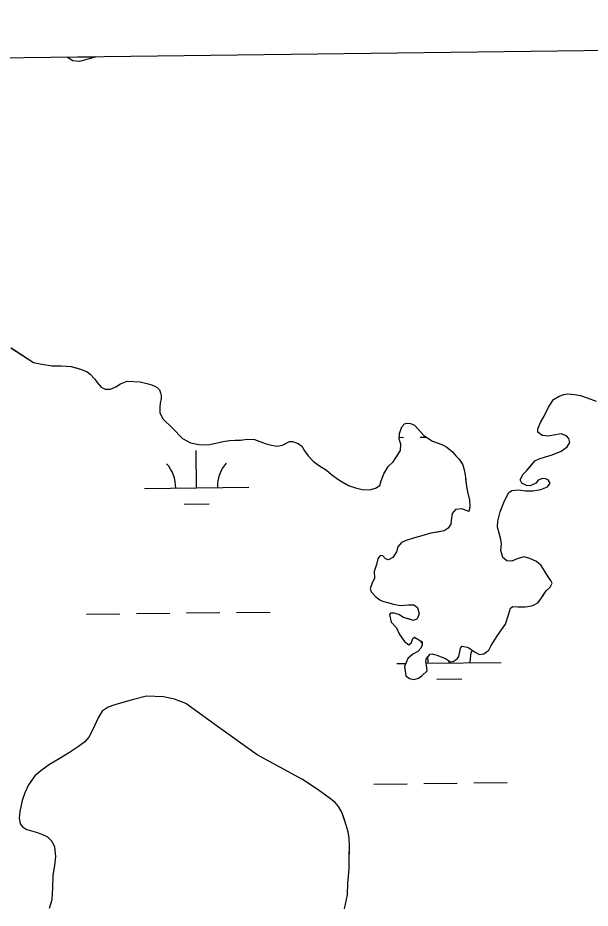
# Model space of a CAD drawing. Extents: x 3734862 to 3772949, y 391520 to 417239.
# Drawn here: x 3752305 to 3752854, y 414392 to 415248 of the extents above; entities that cross this region are included whole.
import ezdxf

# ---------------------------------------------------------------- set-up
doc = ezdxf.new("R2010")
doc.units = 0
for name, color, linetype in [('V-GRID-FRAM', 7, 'Continuous'), ('V-TOPO-SHOR', 7, 'Continuous'), ('V-WETL-SWMP', 7, 'Continuous')]:
    doc.layers.add(name, color=color, linetype=linetype)

msp = doc.modelspace()

# ---------------------------------------------------------------- linework, layer by layer
at = {"layer": 'V-GRID-FRAM'}
msp.add_lwpolyline([(3738832.32, 415033.81), (3770599.18, 415447.36), (3770843.79, 397266.59), (3739061.07, 396852.84), (3738832.32, 415033.81)], dxfattribs=at)
at = {"layer": 'V-TOPO-SHOR'}
for points in [[(3752379.73, 415210.18), (3752378.19, 415209.46), (3752364.4, 415205.47), (3752357.97, 415206.21), (3752352.89, 415209.29), (3752352.51, 415209.82)], [(3752298.59, 414930.52), (3752308.94, 414923.77), (3752320.28, 414916.45), (3752328.27, 414914.75), (3752338.21, 414913.45), (3752346.77, 414913.31), (3752356.32, 414912.6), (3752361, 414911.26), (3752366.26, 414909.74), (3752371.53, 414907.44), (3752374.47, 414905.31), (3752379.17, 414900.48), (3752381.33, 414897.18), (3752385.25, 414892.73), (3752388.96, 414891.01), (3752394.02, 414891.04), (3752399.26, 414893.02), (3752403.72, 414895.97), (3752409.93, 414898.54), (3752422.4, 414898.03), (3752430.19, 414896.14), (3752434.29, 414894.6), (3752436.63, 414893.84)], [(3752436.63, 414893.84), (3752438.78, 414892.49), (3752441.13, 414890.37), (3752442.12, 414887.45), (3752442.72, 414884.73), (3752442.55, 414881.81), (3752441.8, 414877.53), (3752441.24, 414873.63), (3752441.27, 414868.37), (3752444.23, 414862.55), (3752453.44, 414853.46), (3752463.04, 414843.4), (3752470.65, 414839.36), (3752478.65, 414837.67), (3752487.41, 414837.33), (3752495.18, 414838.94), (3752502.18, 414840.54), (3752508.21, 414841.75), (3752513.66, 414841.78), (3752518.72, 414842.01), (3752525.13, 414843.02), (3752532.14, 414842.49), (3752537.41, 414840.77), (3752542.48, 414838.85), (3752546.97, 414837.33), (3752553.79, 414836.2), (3752559.04, 414837.21), (3752562.53, 414838.98), (3752565.64, 414840.56), (3752568.56, 414840.58), (3752574.21, 414838.67), (3752577.54, 414836.16), (3752580.29, 414831.7), (3752583.63, 414826.85), (3752588.92, 414821.44), (3752594.59, 414817.39), (3752601.43, 414813.15), (3752606.13, 414809.09), (3752612.19, 414804.46), (3752616.3, 414801.96), (3752622.35, 414798.49), (3752629.18, 414796.2), (3752635.62, 414794.68), (3752642.43, 414794.34), (3752648.26, 414795.93), (3752652.33, 414798.49), (3752653.86, 414802.98), (3752656.35, 414809.61), (3752660.58, 414816.65), (3752665.42, 414820.96), (3752668.5, 414825.85), (3752672.16, 414831.9), (3752672.71, 414837.94), (3752671.12, 414842.8), (3752671.28, 414848.44), (3752673.57, 414854.69), (3752676.08, 414857.62), (3752678.42, 414858.22), (3752681.92, 414857.85), (3752685.63, 414856.32), (3752694.65, 414846.45), (3752702.86, 414840.86), (3752712.03, 414837.8), (3752716.91, 414835.3), (3752722.2, 414830.67), (3752725.53, 414826.8), (3752728.66, 414823.7), (3752732.2, 414818.08), (3752733.4, 414813.42), (3752734.4, 414808.75), (3752734.83, 414803.5), (3752735.24, 414799.22), (3752736.65, 414792.41), (3752738.46, 414784.45), (3752738.88, 414778.61), (3752738.13, 414774.52), (3752737.94, 414773.54), (3752735.4, 414774.5), (3752731.11, 414776.03), (3752725.08, 414775.41), (3752721.99, 414771.49), (3752721.06, 414764.68), (3752720.5, 414761.36), (3752718, 414757.45), (3752714.31, 414754.9), (3752712.56, 414754.5), (3752707.7, 414753.69), (3752701.29, 414752.48), (3752692.74, 414749.89), (3752685.74, 414748.1), (3752677.78, 414745.71), (3752673.31, 414743.73), (3752669.64, 414739.62), (3752668.31, 414734.55), (3752664.84, 414729.08), (3752660.77, 414727.11), (3752658.04, 414728.07), (3752655.3, 414730.77), (3752652.76, 414731.14), (3752650.64, 414728.02), (3752649.12, 414722.56)], [(3752775.78, 414791.5), (3752779.08, 414793.47), (3752785.5, 414794.29), (3752792.12, 414793.36), (3752799.32, 414793.21), (3752806.9, 414794.62), (3752813.31, 414797.19), (3752815.82, 414800.71), (3752813.85, 414803.81), (3752811.31, 414804.77), (3752808.39, 414804.95), (3752804.51, 414803.36), (3752802, 414800.62), (3752796.56, 414798.06), (3752793.25, 414798.23), (3752788.57, 414800.73), (3752786.99, 414803.83), (3752789.88, 414809.11), (3752793.55, 414812.83), (3752797.61, 414817.72), (3752801.28, 414822.03), (3752805.35, 414824), (3752811.37, 414825.99), (3752817.98, 414827.98), (3752826.52, 414831.34), (3752832.14, 414835.46), (3752834.84, 414839.76), (3752833.84, 414843.45), (3752831.68, 414846.17), (3752826.42, 414847.88), (3752819.22, 414846.67), (3752813.97, 414845.66), (3752808.32, 414846.4), (3752804.02, 414849.49), (3752804, 414852.8), (3752806.49, 414859.04), (3752810.15, 414864.91), (3752814.38, 414873.5), (3752819, 414880.92), (3752824.62, 414884.08), (3752828.9, 414885.66), (3752832.79, 414886.27), (3752839.21, 414885.92), (3752844.86, 414884.79), (3752851.5, 414882.5), (3752859.89, 414879.24)], [(3752649.12, 414722.56), (3752647.02, 414715.73), (3752647.26, 414709.31), (3752644.76, 414704.04), (3752643.23, 414699.55), (3752644.23, 414696.25), (3752648.73, 414691.6), (3752652.45, 414688.71), (3752655.19, 414687.17), (3752659.67, 414686.03), (3752665.72, 414684.32), (3752672.15, 414683.19), (3752679.93, 414683.63), (3752684.99, 414683.66), (3752688.71, 414681.35), (3752690.11, 414675.13), (3752688.39, 414670.45), (3752684.89, 414668.87), (3752680.02, 414670.2), (3752675.34, 414671.54), (3752670.65, 414674.42), (3752666.16, 414675.76), (3752662.66, 414675.73), (3752661.89, 414674.37), (3752663.29, 414667.17), (3752668.39, 414661.56), (3752671.35, 414655.35), (3752676.26, 414648.57), (3752680.18, 414645.48), (3752682.89, 414647.64), (3752684.23, 414651.35), (3752685.77, 414652.72), (3752693.2, 414648.1), (3752693.22, 414645.37), (3752691.68, 414642.05), (3752688.78, 414639.11), (3752684.13, 414636.55), (3752679.48, 414632.24), (3752676.03, 414624.63), (3752677.45, 414615.49), (3752680.97, 414612.98), (3752685.26, 414612.23), (3752689.53, 414613.23), (3752692.83, 414615.59), (3752697.85, 414620.29), (3752697.24, 414625.93), (3752696.63, 414629.24), (3752697.2, 414632.16), (3752700.67, 414636.47), (3752702.62, 414636.87), (3752707.29, 414635.54), (3752711.4, 414633.81), (3752715.49, 414632.28), (3752720.38, 414629), (3752722.71, 414629.41), (3752726.78, 414631.77), (3752728.13, 414634.31), (3752730.02, 414642.3), (3752731.38, 414644.06), (3752736.25, 414643.12), (3752738.01, 414642.35), (3752743.29, 414638.49), (3752748.17, 414635.99), (3752752.25, 414636.8), (3752756.9, 414640.14), (3752759.21, 414644.63), (3752765.37, 414654.4), (3752773.09, 414665.35), (3752775.95, 414674.13), (3752777.86, 414680.57), (3752780.18, 414682.14), (3752784.85, 414681.97), (3752791.86, 414681.82), (3752794.39, 414682.03), (3752799.25, 414683.04), (3752804.1, 414685.6), (3752807.19, 414689.9), (3752809.89, 414694.01), (3752812.01, 414697.33), (3752815.88, 414700.86), (3752817.8, 414704.57), (3752816.62, 414707.29), (3752813.87, 414710.77), (3752810.52, 414716.39), (3752807.18, 414721.43), (3752802.87, 414725.3), (3752796.43, 414728.18), (3752790.77, 414729.89), (3752784.17, 414728.1), (3752779.12, 414725.73), (3752774.25, 414726.09), (3752770.54, 414729.18), (3752768.55, 414735.98), (3752769.09, 414742.02), (3752768.67, 414746.68), (3752766.68, 414753.88), (3752765.29, 414758.34), (3752765.64, 414763.99), (3752767.92, 414772.96), (3752771.36, 414781.93), (3752775.78, 414791.5)], [(3752618.55, 414391.69), (3752621.38, 414405.14), (3752621.7, 414416.62), (3752622.43, 414423.05), (3752622.97, 414430.45), (3752622.93, 414436.68), (3752623.09, 414442.32), (3752623.22, 414451.86), (3752623.17, 414459.65), (3752621.96, 414465.86), (3752620.17, 414472.28), (3752617.79, 414479.27), (3752616, 414484.71), (3752612.66, 414490.13), (3752609.52, 414493.81), (3752605.02, 414497.48), (3752599.35, 414501.53), (3752593.29, 414505.97), (3752578.43, 414516.19), (3752534.88, 414539.85), (3752497.53, 414566.27), (3752466.25, 414589.03), (3752455.32, 414593.05), (3752444.8, 414595.32), (3752428.64, 414595.99), (3752416.01, 414592.99), (3752406.69, 414590.21), (3752398.33, 414587.62), (3752391.92, 414585.44), (3752386.11, 414581.51), (3752382.06, 414575.26), (3752377.08, 414564.13), (3752373.23, 414556.71), (3752369.37, 414552.21), (3752363.36, 414547.69), (3752354.84, 414542), (3752344.95, 414535.9), (3752335.45, 414530.58), (3752327.12, 414524.5), (3752321.31, 414519.59), (3752315.53, 414510.8), (3752311.88, 414503.18), (3752309.2, 414495.77), (3752306.93, 414485.44), (3752306.39, 414478.82), (3752307.4, 414473.57), (3752309.56, 414470.47), (3752313.86, 414467.97), (3752322.83, 414465.3), (3752328.09, 414463.58), (3752333.56, 414460.89), (3752337.87, 414456.84), (3752340.24, 414451.4), (3752341.27, 414442.07), (3752340.16, 414433.5), (3752338.66, 414424.14), (3752338.35, 414411.88), (3752337.65, 414400.59), (3752335.17, 414392.01)]]:
    msp.add_lwpolyline(points, dxfattribs=at)
at = {"layer": 'V-WETL-SWMP'}
for p, q in [((3752352.51, 415209.82), (3752379.73, 415210.18)), ((3752352.89, 415209.29), (3752352.51, 415209.82)), ((3752357.97, 415206.21), (3752352.89, 415209.29)), ((3752364.4, 415205.47), (3752357.97, 415206.21)), ((3752378.19, 415209.46), (3752364.4, 415205.47)), ((3752379.73, 415210.18), (3752378.19, 415209.46)), ((3752671.17, 414844.63), (3752675.23, 414844.67)), ((3752691.23, 414844.84), (3752696.93, 414844.9)), ((3752476.67, 414796.14), (3752476.29, 414832.14)), ((3752426.67, 414795.61), (3752526.67, 414796.67)), ((3752464.84, 414780.58), (3752488.83, 414780.84)), ((3752371.1, 414674.95), (3752403.1, 414675.29)), ((3752419.1, 414675.45), (3752451.1, 414675.79)), ((3752467.1, 414675.96), (3752499.1, 414676.3)), ((3752515.09, 414676.47), (3752547.09, 414676.81)), ((3752718.93, 414627.88), (3752718.91, 414629.99)), ((3752668.94, 414627.35), (3752677.3, 414627.44)), ((3752696.92, 414627.64), (3752768.93, 414628.41)), ((3752707.1, 414612.32), (3752731.1, 414612.57)), ((3752646.75, 414511.68), (3752678.75, 414512.01)), ((3752694.75, 414512.18), (3752726.75, 414512.52)), ((3752742.74, 414512.69), (3752774.74, 414513.03))]:
    msp.add_line(p, q, dxfattribs=at)
for points in [[(3752298.58, 414930.52), (3752320.28, 414916.45), (3752328.27, 414914.75)], [(3752328.27, 414914.75), (3752338.21, 414913.45), (3752346.77, 414913.31), (3752356.32, 414912.59), (3752366.26, 414909.74), (3752371.53, 414907.44), (3752374.46, 414905.31), (3752379.17, 414900.48), (3752381.33, 414897.18), (3752385.25, 414892.73), (3752388.96, 414891), (3752394.02, 414891.04), (3752399.26, 414893.02), (3752403.72, 414895.97), (3752409.93, 414898.54), (3752422.4, 414898.03), (3752430.19, 414896.14), (3752434.29, 414894.6), (3752436.63, 414893.84), (3752438.78, 414892.49), (3752441.13, 414890.37), (3752442.12, 414887.45), (3752442.72, 414884.73), (3752442.55, 414881.81), (3752441.8, 414877.52), (3752441.24, 414873.63), (3752441.27, 414868.37), (3752444.23, 414862.55), (3752453.44, 414853.46), (3752463.04, 414843.4), (3752470.66, 414839.36), (3752478.65, 414837.66), (3752487.41, 414837.33), (3752495.18, 414838.94), (3752502.18, 414840.54), (3752508.21, 414841.75), (3752513.66, 414841.78), (3752518.72, 414842.01), (3752525.13, 414843.02), (3752532.14, 414842.48), (3752537.41, 414840.77), (3752542.48, 414838.85), (3752546.97, 414837.33), (3752553.79, 414836.2), (3752559.04, 414837.21), (3752565.64, 414840.56), (3752568.56, 414840.58), (3752574.21, 414838.67), (3752577.54, 414836.16), (3752580.29, 414831.7), (3752583.63, 414826.86), (3752588.92, 414821.44), (3752594.59, 414817.39), (3752601.43, 414813.15), (3752606.13, 414809.09), (3752612.19, 414804.46), (3752616.3, 414801.96), (3752622.35, 414798.49), (3752629.18, 414796.2), (3752635.61, 414794.68), (3752642.43, 414794.34), (3752648.26, 414795.93), (3752652.33, 414798.49), (3752653.86, 414802.98), (3752656.35, 414809.61), (3752660.58, 414816.65), (3752665.42, 414820.96), (3752672.16, 414831.9), (3752672.71, 414837.94), (3752671.12, 414842.8), (3752671.28, 414848.44), (3752673.57, 414854.68), (3752676.08, 414857.62), (3752678.42, 414858.22), (3752681.92, 414857.85), (3752685.63, 414856.32), (3752694.65, 414846.45), (3752702.86, 414840.86), (3752712.03, 414837.8), (3752716.91, 414835.3), (3752722.2, 414830.67), (3752725.53, 414826.8), (3752728.66, 414823.7), (3752732.2, 414818.08), (3752733.4, 414813.42), (3752734.4, 414808.75), (3752735.24, 414799.22), (3752736.65, 414792.42), (3752738.45, 414784.45), (3752738.88, 414778.61), (3752737.94, 414773.54), (3752731.11, 414776.03), (3752725.08, 414775.41), (3752721.99, 414771.49), (3752721.06, 414764.67), (3752720.5, 414761.36), (3752718, 414757.45), (3752714.31, 414754.9), (3752712.56, 414754.5), (3752701.29, 414752.48), (3752692.74, 414749.89)], [(3752770.54, 414729.18), (3752768.55, 414735.98), (3752769.09, 414742.02), (3752768.67, 414746.68), (3752766.68, 414753.87), (3752765.29, 414758.34), (3752765.64, 414763.99), (3752767.92, 414772.96), (3752771.37, 414781.93), (3752775.78, 414791.5), (3752779.08, 414793.47), (3752785.5, 414794.29), (3752792.12, 414793.36), (3752799.32, 414793.21), (3752806.9, 414794.62), (3752813.31, 414797.19), (3752815.82, 414800.71), (3752813.85, 414803.81), (3752811.31, 414804.77), (3752808.39, 414804.95), (3752804.51, 414803.36), (3752802, 414800.62), (3752796.56, 414798.06), (3752793.25, 414798.23), (3752788.57, 414800.73), (3752786.99, 414803.83), (3752789.88, 414809.11), (3752793.55, 414812.83), (3752801.28, 414822.03), (3752805.35, 414824), (3752811.37, 414825.99), (3752817.98, 414827.98), (3752826.52, 414831.34), (3752832.14, 414835.46), (3752834.84, 414839.76), (3752833.84, 414843.45), (3752831.68, 414846.17), (3752826.42, 414847.88), (3752819.22, 414846.67), (3752813.97, 414845.66), (3752808.32, 414846.4), (3752804.02, 414849.49), (3752804, 414852.8), (3752806.49, 414859.04), (3752810.15, 414864.91), (3752814.38, 414873.5), (3752819, 414880.92), (3752824.62, 414884.08), (3752828.9, 414885.66), (3752832.79, 414886.27), (3752839.21, 414885.92), (3752844.86, 414884.79), (3752851.5, 414882.5), (3752859.89, 414879.24)], [(3752692.74, 414749.89), (3752685.74, 414748.1), (3752677.78, 414745.71), (3752673.31, 414743.73), (3752669.64, 414739.62), (3752668.31, 414734.55), (3752664.84, 414729.08), (3752660.77, 414727.11), (3752658.04, 414728.07), (3752655.3, 414730.77), (3752652.76, 414731.15), (3752650.64, 414728.02), (3752649.12, 414722.56), (3752647.02, 414715.73), (3752647.26, 414709.31), (3752644.76, 414704.04), (3752643.23, 414699.55), (3752644.23, 414696.25), (3752648.73, 414691.61), (3752652.45, 414688.71), (3752655.19, 414687.17), (3752659.67, 414686.03), (3752665.72, 414684.32), (3752672.15, 414683.19), (3752679.93, 414683.63), (3752684.99, 414683.66), (3752688.7, 414681.35), (3752690.11, 414675.13), (3752688.39, 414670.45), (3752684.89, 414668.87), (3752675.34, 414671.53), (3752670.65, 414674.42), (3752666.16, 414675.76), (3752662.66, 414675.73), (3752661.89, 414674.37), (3752663.3, 414667.17), (3752668.39, 414661.56), (3752671.35, 414655.35), (3752676.26, 414648.57), (3752680.18, 414645.48), (3752682.89, 414647.64), (3752684.23, 414651.35), (3752685.77, 414652.72), (3752693.2, 414648.1), (3752693.22, 414645.37), (3752691.68, 414642.05), (3752688.78, 414639.11), (3752684.13, 414636.55), (3752679.48, 414632.24), (3752676.03, 414624.63), (3752677.45, 414615.49), (3752680.97, 414612.98), (3752685.26, 414612.23), (3752689.53, 414613.23), (3752692.83, 414615.59), (3752697.86, 414620.29), (3752697.24, 414625.93), (3752696.63, 414629.24), (3752697.2, 414632.16), (3752700.67, 414636.47), (3752702.62, 414636.87), (3752707.29, 414635.54), (3752711.39, 414633.81), (3752715.49, 414632.28), (3752720.38, 414629), (3752722.71, 414629.41), (3752726.78, 414631.77), (3752728.13, 414634.31), (3752730.03, 414642.3), (3752731.38, 414644.06), (3752736.25, 414643.12), (3752738.01, 414642.35), (3752743.29, 414638.49), (3752748.17, 414635.99), (3752752.25, 414636.8), (3752756.9, 414640.14), (3752759.21, 414644.63), (3752765.37, 414654.4), (3752773.09, 414665.35), (3752775.95, 414674.13), (3752777.86, 414680.56), (3752780.18, 414682.14), (3752791.86, 414681.82), (3752794.39, 414682.03), (3752799.25, 414683.04), (3752804.1, 414685.6), (3752807.19, 414689.9), (3752812.01, 414697.33), (3752815.88, 414700.86), (3752817.8, 414704.57), (3752816.61, 414707.29), (3752813.87, 414710.77), (3752810.52, 414716.39), (3752807.18, 414721.43), (3752802.87, 414725.3), (3752796.43, 414728.18), (3752790.77, 414729.89), (3752784.17, 414728.1), (3752779.12, 414725.73), (3752774.25, 414726.09), (3752770.54, 414729.18)], [(3752618.55, 414391.69), (3752621.38, 414405.14), (3752621.7, 414416.62), (3752622.43, 414423.05), (3752622.97, 414430.45), (3752622.93, 414436.68), (3752623.22, 414451.86), (3752623.17, 414459.65), (3752621.96, 414465.86), (3752620.17, 414472.28), (3752616, 414484.71), (3752612.66, 414490.13), (3752609.52, 414493.81), (3752605.02, 414497.48), (3752593.29, 414505.97), (3752578.43, 414516.19), (3752534.88, 414539.85), (3752497.54, 414566.27), (3752466.25, 414589.03), (3752455.32, 414593.05), (3752444.8, 414595.32), (3752428.64, 414595.99), (3752416.01, 414592.99), (3752398.33, 414587.62), (3752391.92, 414585.44), (3752386.11, 414581.51), (3752382.06, 414575.26), (3752377.08, 414564.13), (3752373.23, 414556.71), (3752369.37, 414552.21), (3752363.36, 414547.7), (3752354.84, 414542), (3752344.95, 414535.9), (3752335.45, 414530.58), (3752327.12, 414524.5), (3752321.31, 414519.59), (3752315.53, 414510.8), (3752311.88, 414503.18), (3752309.2, 414495.77), (3752306.93, 414485.44), (3752306.39, 414478.82), (3752307.4, 414473.57), (3752309.56, 414470.47), (3752313.86, 414467.97), (3752322.83, 414465.3), (3752328.09, 414463.58), (3752333.56, 414460.9), (3752337.87, 414456.84), (3752340.24, 414451.4), (3752341.27, 414442.07), (3752340.16, 414433.49), (3752338.66, 414424.14), (3752338.35, 414411.88), (3752337.65, 414400.59), (3752335.17, 414392.01)]]:
    msp.add_lwpolyline(points, dxfattribs=at)
for centre, start, end in [((3752421.43, 414796.03), 359.83336, 41.37702), ((3752531.91, 414797.2), 139.83336, 181.37702), ((3752663.69, 414627.77), 33.12767, 36.86325), ((3752774.17, 414628.94), 161.18329, 181.37702), ((3752663.69, 414627.77), 359.83336, 9.68023)]:
    msp.add_arc(centre, 35.25, start, end, dxfattribs=at)

doc.saveas('drawing.dxf')
